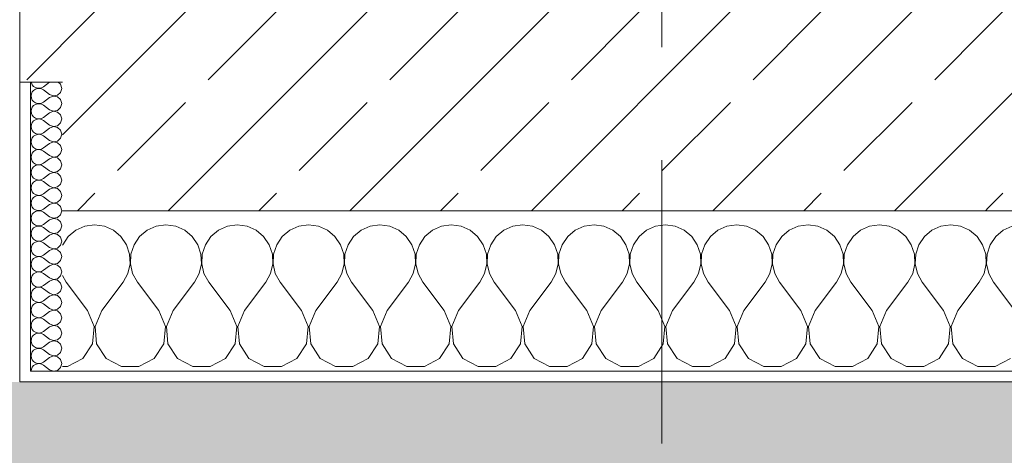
# Model space of a CAD drawing. Header units: metres. Extents: x -3.6 to 85.2, y -11 to 16.8.
# Tile 463 of 508: x 61.13 to 62.05, y -0.224 to 0.183. Entities that reach past the tile are written whole.
import ezdxf

# ---------------------------------------------------------------- set-up
doc = ezdxf.new("R2010")
doc.units = ezdxf.units.M
doc.header["$MEASUREMENT"] = 0
doc.linetypes.add('Strichlinie doppelt', pattern=[0.546806, 0.264583, -0.105833, 0.070556, -0.105833])
for name, color, linetype in [('302 - Elemente.Schraffur', 7, 'Continuous'), ('451 - Universal.Achsen Raster', 7, 'Continuous'), ('604 - Struktur.Wand Aussen', 7, 'Continuous')]:
    doc.layers.add(name, color=color, linetype=linetype)
pattern_1 = [(45, (0, 0), (-0.08485281, 0.08485281), []), (45, (-0.04243, 0.04243), (-0.08485281, 0.08485281), [0.09, -0.03])]
pattern_2 = [(0, (0, 0), (0, 0.08660254), [0, -0.05]), (0, (0.025, 0.0433), (0, 0.08660254), [0, -0.05])]

# ---------------------------------------------------------------- blocks, each defined once
blk = doc.blocks.new('*X162')
at = {"layer": '604 - Struktur.Wand Aussen', "color": 7, "linetype": 'Continuous', "lineweight": 5}
for p, q in [((61.2, -0.00833), (61.19089, -0.0096)), ((61.20911, -0.0096), (61.2, -0.00833)), ((61.26667, -0.00833), (61.25756, -0.0096)), ((61.27578, -0.0096), (61.26667, -0.00833)), ((61.33333, -0.00833), (61.32422, -0.0096)), ((61.34244, -0.0096), (61.33333, -0.00833)), ((61.4, -0.00833), (61.39089, -0.0096)), ((61.40911, -0.0096), (61.4, -0.00833)), ((61.46667, -0.00833), (61.45756, -0.0096)), ((61.47578, -0.0096), (61.46667, -0.00833)), ((61.53333, -0.00833), (61.52422, -0.0096)), ((61.54244, -0.0096), (61.53333, -0.00833)), ((61.6, -0.00833), (61.59089, -0.0096)), ((61.60911, -0.0096), (61.6, -0.00833)), ((61.66667, -0.00833), (61.65756, -0.0096)), ((61.67578, -0.0096), (61.66667, -0.00833)), ((61.73333, -0.00833), (61.72422, -0.0096)), ((61.74244, -0.0096), (61.73333, -0.00833)), ((61.8, -0.00833), (61.79089, -0.0096)), ((61.80911, -0.0096), (61.8, -0.00833)), ((61.86667, -0.00833), (61.85756, -0.0096)), ((61.87578, -0.0096), (61.86667, -0.00833)), ((61.93333, -0.00833), (61.92422, -0.0096)), ((61.94244, -0.0096), (61.93333, -0.00833)), ((62, -0.00833), (61.99089, -0.0096)), ((62.00911, -0.0096), (62, -0.00833)), ((61.18248, -0.01331), (61.17539, -0.01918)), ((61.19089, -0.0096), (61.18248, -0.01331)), ((61.21752, -0.01331), (61.20911, -0.0096)), ((61.22461, -0.01918), (61.21752, -0.01331)), ((61.24914, -0.01331), (61.24206, -0.01918)), ((61.25756, -0.0096), (61.24914, -0.01331)), ((61.28419, -0.01331), (61.27578, -0.0096)), ((61.29127, -0.01918), (61.28419, -0.01331)), ((61.31581, -0.01331), (61.30873, -0.01918)), ((61.32422, -0.0096), (61.31581, -0.01331)), ((61.35086, -0.01331), (61.34244, -0.0096)), ((61.35794, -0.01918), (61.35086, -0.01331)), ((61.38248, -0.01331), (61.37539, -0.01918)), ((61.39089, -0.0096), (61.38248, -0.01331)), ((61.41752, -0.01331), (61.40911, -0.0096)), ((61.42461, -0.01918), (61.41752, -0.01331)), ((61.44914, -0.01331), (61.44206, -0.01918)), ((61.45756, -0.0096), (61.44914, -0.01331)), ((61.48419, -0.01331), (61.47578, -0.0096)), ((61.49127, -0.01918), (61.48419, -0.01331)), ((61.51581, -0.01331), (61.50873, -0.01918)), ((61.52422, -0.0096), (61.51581, -0.01331)), ((61.55086, -0.01331), (61.54244, -0.0096)), ((61.55794, -0.01918), (61.55086, -0.01331)), ((61.58248, -0.01331), (61.57539, -0.01918)), ((61.59089, -0.0096), (61.58248, -0.01331)), ((61.61752, -0.01331), (61.60911, -0.0096)), ((61.62461, -0.01918), (61.61752, -0.01331)), ((61.64914, -0.01331), (61.64206, -0.01918)), ((61.65756, -0.0096), (61.64914, -0.01331)), ((61.68419, -0.01331), (61.67578, -0.0096)), ((61.69127, -0.01918), (61.68419, -0.01331)), ((61.71581, -0.01331), (61.70873, -0.01918)), ((61.72422, -0.0096), (61.71581, -0.01331)), ((61.75086, -0.01331), (61.74244, -0.0096)), ((61.75794, -0.01918), (61.75086, -0.01331)), ((61.78248, -0.01331), (61.77539, -0.01918)), ((61.79089, -0.0096), (61.78248, -0.01331)), ((61.81752, -0.01331), (61.80911, -0.0096)), ((61.82461, -0.01918), (61.81752, -0.01331)), ((61.84914, -0.01331), (61.84206, -0.01918)), ((61.85756, -0.0096), (61.84914, -0.01331)), ((61.88419, -0.01331), (61.87578, -0.0096)), ((61.89127, -0.01918), (61.88419, -0.01331)), ((61.91581, -0.01331), (61.90873, -0.01918)), ((61.92422, -0.0096), (61.91581, -0.01331)), ((61.95086, -0.01331), (61.94244, -0.0096)), ((61.95794, -0.01918), (61.95086, -0.01331)), ((61.98248, -0.01331), (61.97539, -0.01918)), ((61.99089, -0.0096), (61.98248, -0.01331)), ((62.01752, -0.01331), (62.00911, -0.0096)), ((62.02461, -0.01918), (62.01752, -0.01331)), ((62.04914, -0.01331), (62.04206, -0.01918)), ((62.05756, -0.0096), (62.04914, -0.01331)), ((61.17019, -0.02676), (61.17, -0.02731)), ((61.17539, -0.01918), (61.17019, -0.02676)), ((61.22981, -0.02676), (61.22461, -0.01918)), ((61.23275, -0.03547), (61.22981, -0.02676)), ((61.23685, -0.02676), (61.23391, -0.03547)), ((61.24206, -0.01918), (61.23685, -0.02676)), ((61.29648, -0.02676), (61.29127, -0.01918)), ((61.29942, -0.03547), (61.29648, -0.02676)), ((61.30352, -0.02676), (61.30058, -0.03547)), ((61.30873, -0.01918), (61.30352, -0.02676)), ((61.36315, -0.02676), (61.35794, -0.01918)), ((61.36609, -0.03547), (61.36315, -0.02676)), ((61.37019, -0.02676), (61.36725, -0.03547)), ((61.37539, -0.01918), (61.37019, -0.02676)), ((61.42981, -0.02676), (61.42461, -0.01918)), ((61.43275, -0.03547), (61.42981, -0.02676)), ((61.43685, -0.02676), (61.43391, -0.03547)), ((61.44206, -0.01918), (61.43685, -0.02676)), ((61.49648, -0.02676), (61.49127, -0.01918)), ((61.49942, -0.03547), (61.49648, -0.02676)), ((61.50352, -0.02676), (61.50058, -0.03547)), ((61.50873, -0.01918), (61.50352, -0.02676)), ((61.56315, -0.02676), (61.55794, -0.01918)), ((61.56609, -0.03547), (61.56315, -0.02676)), ((61.57019, -0.02676), (61.56725, -0.03547)), ((61.57539, -0.01918), (61.57019, -0.02676)), ((61.62981, -0.02676), (61.62461, -0.01918)), ((61.63275, -0.03547), (61.62981, -0.02676)), ((61.63685, -0.02676), (61.63391, -0.03547)), ((61.64206, -0.01918), (61.63685, -0.02676)), ((61.69648, -0.02676), (61.69127, -0.01918)), ((61.69942, -0.03547), (61.69648, -0.02676)), ((61.70352, -0.02676), (61.70058, -0.03547)), ((61.70873, -0.01918), (61.70352, -0.02676)), ((61.76315, -0.02676), (61.75794, -0.01918)), ((61.76609, -0.03547), (61.76315, -0.02676)), ((61.77019, -0.02676), (61.76725, -0.03547)), ((61.77539, -0.01918), (61.77019, -0.02676)), ((61.82981, -0.02676), (61.82461, -0.01918)), ((61.83275, -0.03547), (61.82981, -0.02676)), ((61.83685, -0.02676), (61.83391, -0.03547)), ((61.84206, -0.01918), (61.83685, -0.02676)), ((61.89648, -0.02676), (61.89127, -0.01918)), ((61.89942, -0.03547), (61.89648, -0.02676)), ((61.90352, -0.02676), (61.90058, -0.03547)), ((61.90873, -0.01918), (61.90352, -0.02676)), ((61.96315, -0.02676), (61.95794, -0.01918)), ((61.96609, -0.03547), (61.96315, -0.02676)), ((61.97019, -0.02676), (61.96725, -0.03547)), ((61.97539, -0.01918), (61.97019, -0.02676)), ((62.02981, -0.02676), (62.02461, -0.01918)), ((62.03275, -0.03547), (62.02981, -0.02676)), ((62.03685, -0.02676), (62.03391, -0.03547)), ((62.04206, -0.01918), (62.03685, -0.02676)), ((61.2332, -0.04466), (61.23275, -0.03547)), ((61.23391, -0.03547), (61.23347, -0.04466)), ((61.29987, -0.04466), (61.29942, -0.03547)), ((61.30058, -0.03547), (61.30013, -0.04466)), ((61.36653, -0.04466), (61.36609, -0.03547)), ((61.36725, -0.03547), (61.3668, -0.04466)), ((61.4332, -0.04466), (61.43275, -0.03547)), ((61.43391, -0.03547), (61.43347, -0.04466)), ((61.49987, -0.04466), (61.49942, -0.03547)), ((61.50058, -0.03547), (61.50013, -0.04466)), ((61.56653, -0.04466), (61.56609, -0.03547)), ((61.56725, -0.03547), (61.5668, -0.04466)), ((61.6332, -0.04466), (61.63275, -0.03547)), ((61.63391, -0.03547), (61.63347, -0.04466)), ((61.69987, -0.04466), (61.69942, -0.03547)), ((61.70058, -0.03547), (61.70013, -0.04466)), ((61.76653, -0.04466), (61.76609, -0.03547)), ((61.76725, -0.03547), (61.7668, -0.04466)), ((61.8332, -0.04466), (61.83275, -0.03547)), ((61.83391, -0.03547), (61.83347, -0.04466)), ((61.89987, -0.04466), (61.89942, -0.03547)), ((61.90058, -0.03547), (61.90013, -0.04466)), ((61.96653, -0.04466), (61.96609, -0.03547)), ((61.96725, -0.03547), (61.9668, -0.04466)), ((62.0332, -0.04466), (62.03275, -0.03547)), ((62.03391, -0.03547), (62.03347, -0.04466)), ((61.23112, -0.05362), (61.2332, -0.04466)), ((61.23347, -0.04466), (61.23555, -0.05362)), ((61.29778, -0.05362), (61.29987, -0.04466)), ((61.30013, -0.04466), (61.30222, -0.05362)), ((61.36445, -0.05362), (61.36653, -0.04466)), ((61.3668, -0.04466), (61.36888, -0.05362)), ((61.43112, -0.05362), (61.4332, -0.04466)), ((61.43347, -0.04466), (61.43555, -0.05362)), ((61.49778, -0.05362), (61.49987, -0.04466)), ((61.50013, -0.04466), (61.50222, -0.05362)), ((61.56445, -0.05362), (61.56653, -0.04466)), ((61.5668, -0.04466), (61.56888, -0.05362)), ((61.63112, -0.05362), (61.6332, -0.04466)), ((61.63347, -0.04466), (61.63555, -0.05362)), ((61.69778, -0.05362), (61.69987, -0.04466)), ((61.70013, -0.04466), (61.70222, -0.05362)), ((61.76445, -0.05362), (61.76653, -0.04466)), ((61.7668, -0.04466), (61.76888, -0.05362)), ((61.83112, -0.05362), (61.8332, -0.04466)), ((61.83347, -0.04466), (61.83555, -0.05362)), ((61.89778, -0.05362), (61.89987, -0.04466)), ((61.90013, -0.04466), (61.90222, -0.05362)), ((61.96445, -0.05362), (61.96653, -0.04466)), ((61.9668, -0.04466), (61.96888, -0.05362)), ((62.03112, -0.05362), (62.0332, -0.04466)), ((62.03347, -0.04466), (62.03555, -0.05362)), ((61.22667, -0.06167), (61.23112, -0.05362)), ((61.23555, -0.05362), (61.24, -0.06167)), ((61.29333, -0.06167), (61.29778, -0.05362)), ((61.30222, -0.05362), (61.30667, -0.06167)), ((61.36, -0.06167), (61.36445, -0.05362)), ((61.36888, -0.05362), (61.37333, -0.06167)), ((61.42667, -0.06167), (61.43112, -0.05362)), ((61.43555, -0.05362), (61.44, -0.06167)), ((61.49333, -0.06167), (61.49778, -0.05362)), ((61.50222, -0.05362), (61.50667, -0.06167)), ((61.56, -0.06167), (61.56445, -0.05362)), ((61.56888, -0.05362), (61.57333, -0.06167)), ((61.62667, -0.06167), (61.63112, -0.05362)), ((61.63555, -0.05362), (61.64, -0.06167)), ((61.69333, -0.06167), (61.69778, -0.05362)), ((61.70222, -0.05362), (61.70667, -0.06167)), ((61.76, -0.06167), (61.76445, -0.05362)), ((61.76888, -0.05362), (61.77333, -0.06167)), ((61.82667, -0.06167), (61.83112, -0.05362)), ((61.83555, -0.05362), (61.84, -0.06167)), ((61.89333, -0.06167), (61.89778, -0.05362)), ((61.90222, -0.05362), (61.90667, -0.06167)), ((61.96, -0.06167), (61.96445, -0.05362)), ((61.96888, -0.05362), (61.97333, -0.06167)), ((62.02667, -0.06167), (62.03112, -0.05362)), ((62.03555, -0.05362), (62.04, -0.06167)), ((61.17, -0.05564), (61.17333, -0.06167)), ((61.19333, -0.08833), (61.17333, -0.06167)), ((61.20667, -0.08833), (61.22667, -0.06167)), ((61.26, -0.08833), (61.24, -0.06167)), ((61.27333, -0.08833), (61.29333, -0.06167)), ((61.32667, -0.08833), (61.30667, -0.06167)), ((61.34, -0.08833), (61.36, -0.06167)), ((61.39333, -0.08833), (61.37333, -0.06167)), ((61.40667, -0.08833), (61.42667, -0.06167)), ((61.46, -0.08833), (61.44, -0.06167)), ((61.47333, -0.08833), (61.49333, -0.06167)), ((61.52667, -0.08833), (61.50667, -0.06167)), ((61.54, -0.08833), (61.56, -0.06167)), ((61.59333, -0.08833), (61.57333, -0.06167)), ((61.60667, -0.08833), (61.62667, -0.06167)), ((61.66, -0.08833), (61.64, -0.06167)), ((61.67333, -0.08833), (61.69333, -0.06167)), ((61.72667, -0.08833), (61.70667, -0.06167)), ((61.74, -0.08833), (61.76, -0.06167)), ((61.79333, -0.08833), (61.77333, -0.06167)), ((61.80667, -0.08833), (61.82667, -0.06167)), ((61.86, -0.08833), (61.84, -0.06167)), ((61.87333, -0.08833), (61.89333, -0.06167)), ((61.92667, -0.08833), (61.90667, -0.06167)), ((61.94, -0.08833), (61.96, -0.06167)), ((61.99333, -0.08833), (61.97333, -0.06167)), ((62.00667, -0.08833), (62.02667, -0.06167)), ((62.06, -0.08833), (62.04, -0.06167)), ((61.19962, -0.1033), (61.19333, -0.08833)), ((61.20667, -0.08833), (61.20038, -0.1033)), ((61.26629, -0.1033), (61.26, -0.08833)), ((61.27333, -0.08833), (61.26705, -0.1033)), ((61.33295, -0.1033), (61.32667, -0.08833)), ((61.34, -0.08833), (61.33371, -0.1033)), ((61.39962, -0.1033), (61.39333, -0.08833)), ((61.40667, -0.08833), (61.40038, -0.1033)), ((61.46629, -0.1033), (61.46, -0.08833)), ((61.47333, -0.08833), (61.46705, -0.1033)), ((61.53295, -0.1033), (61.52667, -0.08833)), ((61.54, -0.08833), (61.53371, -0.1033)), ((61.59962, -0.1033), (61.59333, -0.08833)), ((61.60667, -0.08833), (61.60038, -0.1033)), ((61.66629, -0.1033), (61.66, -0.08833)), ((61.67333, -0.08833), (61.66705, -0.1033)), ((61.73295, -0.1033), (61.72667, -0.08833)), ((61.74, -0.08833), (61.73371, -0.1033)), ((61.79962, -0.1033), (61.79333, -0.08833)), ((61.80667, -0.08833), (61.80038, -0.1033)), ((61.86629, -0.1033), (61.86, -0.08833)), ((61.87333, -0.08833), (61.86705, -0.1033)), ((61.93295, -0.1033), (61.92667, -0.08833)), ((61.94, -0.08833), (61.93371, -0.1033)), ((61.99962, -0.1033), (61.99333, -0.08833)), ((62.00667, -0.08833), (62.00038, -0.1033)), ((61.19808, -0.11947), (61.19962, -0.1033)), ((61.20038, -0.1033), (61.20192, -0.11947)), ((61.26475, -0.11947), (61.26629, -0.1033)), ((61.26705, -0.1033), (61.26858, -0.11947)), ((61.33142, -0.11947), (61.33295, -0.1033)), ((61.33371, -0.1033), (61.33525, -0.11947)), ((61.39808, -0.11947), (61.39962, -0.1033)), ((61.40038, -0.1033), (61.40192, -0.11947)), ((61.46475, -0.11947), (61.46629, -0.1033)), ((61.46705, -0.1033), (61.46858, -0.11947)), ((61.53142, -0.11947), (61.53295, -0.1033)), ((61.53371, -0.1033), (61.53525, -0.11947)), ((61.59808, -0.11947), (61.59962, -0.1033)), ((61.60038, -0.1033), (61.60192, -0.11947)), ((61.66475, -0.11947), (61.66629, -0.1033)), ((61.66705, -0.1033), (61.66858, -0.11947)), ((61.73142, -0.11947), (61.73295, -0.1033)), ((61.73371, -0.1033), (61.73525, -0.11947)), ((61.79808, -0.11947), (61.79962, -0.1033)), ((61.80038, -0.1033), (61.80192, -0.11947)), ((61.86475, -0.11947), (61.86629, -0.1033)), ((61.86705, -0.1033), (61.86858, -0.11947)), ((61.93142, -0.11947), (61.93295, -0.1033)), ((61.93371, -0.1033), (61.93525, -0.11947)), ((61.99808, -0.11947), (61.99962, -0.1033)), ((62.00038, -0.1033), (62.00192, -0.11947)), ((61.1891, -0.13299), (61.19808, -0.11947)), ((61.20192, -0.11947), (61.2109, -0.13299)), ((61.25576, -0.13299), (61.26475, -0.11947)), ((61.26858, -0.11947), (61.27757, -0.13299)), ((61.32243, -0.13299), (61.33142, -0.11947)), ((61.33525, -0.11947), (61.34424, -0.13299)), ((61.3891, -0.13299), (61.39808, -0.11947)), ((61.40192, -0.11947), (61.4109, -0.13299)), ((61.45576, -0.13299), (61.46475, -0.11947)), ((61.46858, -0.11947), (61.47757, -0.13299)), ((61.52243, -0.13299), (61.53142, -0.11947)), ((61.53525, -0.11947), (61.54424, -0.13299)), ((61.5891, -0.13299), (61.59808, -0.11947)), ((61.60192, -0.11947), (61.6109, -0.13299)), ((61.65576, -0.13299), (61.66475, -0.11947)), ((61.66858, -0.11947), (61.67757, -0.13299)), ((61.72243, -0.13299), (61.73142, -0.11947)), ((61.73525, -0.11947), (61.74424, -0.13299)), ((61.7891, -0.13299), (61.79808, -0.11947)), ((61.80192, -0.11947), (61.8109, -0.13299)), ((61.85576, -0.13299), (61.86475, -0.11947)), ((61.86858, -0.11947), (61.87757, -0.13299)), ((61.92243, -0.13299), (61.93142, -0.11947)), ((61.93525, -0.11947), (61.94424, -0.13299)), ((61.9891, -0.13299), (61.99808, -0.11947)), ((62.00192, -0.11947), (62.0109, -0.13299)), ((61.17479, -0.14066), (61.1891, -0.13299)), ((61.2109, -0.13299), (61.22521, -0.14066)), ((61.24145, -0.14066), (61.25576, -0.13299)), ((61.27757, -0.13299), (61.29188, -0.14066)), ((61.30812, -0.14066), (61.32243, -0.13299)), ((61.34424, -0.13299), (61.35855, -0.14066)), ((61.37479, -0.14066), (61.3891, -0.13299)), ((61.4109, -0.13299), (61.42521, -0.14066)), ((61.44145, -0.14066), (61.45576, -0.13299)), ((61.47757, -0.13299), (61.49188, -0.14066)), ((61.50812, -0.14066), (61.52243, -0.13299)), ((61.54424, -0.13299), (61.55855, -0.14066)), ((61.57479, -0.14066), (61.5891, -0.13299)), ((61.6109, -0.13299), (61.62521, -0.14066)), ((61.64145, -0.14066), (61.65576, -0.13299)), ((61.67757, -0.13299), (61.69188, -0.14066)), ((61.70812, -0.14066), (61.72243, -0.13299)), ((61.74424, -0.13299), (61.75855, -0.14066)), ((61.77479, -0.14066), (61.7891, -0.13299)), ((61.8109, -0.13299), (61.82521, -0.14066)), ((61.84145, -0.14066), (61.85576, -0.13299)), ((61.87757, -0.13299), (61.89188, -0.14066)), ((61.90812, -0.14066), (61.92243, -0.13299)), ((61.94424, -0.13299), (61.95855, -0.14066)), ((61.97479, -0.14066), (61.9891, -0.13299)), ((62.0109, -0.13299), (62.02521, -0.14066)), ((62.04145, -0.14066), (62.05576, -0.13299)), ((61.17, -0.14066), (61.17479, -0.14066)), ((61.22521, -0.14066), (61.24145, -0.14066)), ((61.29188, -0.14066), (61.30812, -0.14066)), ((61.35855, -0.14066), (61.37479, -0.14066)), ((61.42521, -0.14066), (61.44145, -0.14066)), ((61.49188, -0.14066), (61.50812, -0.14066)), ((61.55855, -0.14066), (61.57479, -0.14066)), ((61.62521, -0.14066), (61.64145, -0.14066)), ((61.69188, -0.14066), (61.70812, -0.14066)), ((61.75855, -0.14066), (61.77479, -0.14066)), ((61.82521, -0.14066), (61.84145, -0.14066)), ((61.89188, -0.14066), (61.90812, -0.14066)), ((61.95855, -0.14066), (61.97479, -0.14066)), ((62.02521, -0.14066), (62.04145, -0.14066))]:
    blk.add_line(p, q, dxfattribs=at)
blk = doc.blocks.new('*X164')
at = {"layer": '604 - Struktur.Wand Aussen', "color": 7, "linetype": 'Continuous', "lineweight": 5}
for p, q in [((61.14091, 0.125), (61.14099, 0.12448)), ((61.14099, 0.12448), (61.14178, 0.12267)), ((61.14178, 0.12267), (61.14304, 0.12116)), ((61.14304, 0.12116), (61.14466, 0.12004)), ((61.14466, 0.12004), (61.14653, 0.11941)), ((61.1485, 0.11931), (61.15042, 0.11976)), ((61.15042, 0.11976), (61.15214, 0.12071)), ((61.15786, 0.125), (61.15214, 0.12071)), ((61.16822, 0.12304), (61.16608, 0.125)), ((61.16929, 0.11929), (61.16822, 0.12304)), ((61.14099, 0.11409), (61.14071, 0.11214)), ((61.14071, 0.11214), (61.14099, 0.11019)), ((61.14178, 0.1159), (61.14099, 0.11409)), ((61.14304, 0.11742), (61.14178, 0.1159)), ((61.14466, 0.11853), (61.14304, 0.11742)), ((61.14653, 0.11916), (61.14466, 0.11853)), ((61.14653, 0.11941), (61.1485, 0.11931)), ((61.1485, 0.11926), (61.14653, 0.11916)), ((61.15042, 0.11881), (61.1485, 0.11926)), ((61.15214, 0.11786), (61.15042, 0.11881)), ((61.15786, 0.11357), (61.15214, 0.11786)), ((61.15786, 0.11071), (61.15214, 0.10643)), ((61.15786, 0.11357), (61.1615, 0.11217)), ((61.1615, 0.11211), (61.15786, 0.11071)), ((61.1615, 0.11217), (61.16534, 0.1129)), ((61.16534, 0.11139), (61.1615, 0.11211)), ((61.16534, 0.1129), (61.16822, 0.11553)), ((61.16822, 0.10876), (61.16534, 0.11139)), ((61.16822, 0.11553), (61.16929, 0.11929)), ((61.14099, 0.11019), (61.14178, 0.10839)), ((61.14178, 0.10161), (61.14099, 0.09981)), ((61.14178, 0.10839), (61.14304, 0.10687)), ((61.14304, 0.10313), (61.14178, 0.10161)), ((61.14304, 0.10687), (61.14466, 0.10575)), ((61.14466, 0.10425), (61.14304, 0.10313)), ((61.14466, 0.10575), (61.14653, 0.10512)), ((61.14653, 0.10488), (61.14466, 0.10425)), ((61.14653, 0.10512), (61.1485, 0.10503)), ((61.1485, 0.10497), (61.14653, 0.10488)), ((61.1485, 0.10503), (61.15042, 0.10547)), ((61.15042, 0.10453), (61.1485, 0.10497)), ((61.15042, 0.10547), (61.15214, 0.10643)), ((61.15214, 0.10357), (61.15042, 0.10453)), ((61.15786, 0.09929), (61.15214, 0.10357)), ((61.16534, 0.09861), (61.16822, 0.10124)), ((61.16929, 0.105), (61.16822, 0.10876)), ((61.16822, 0.10124), (61.16929, 0.105)), ((61.14099, 0.09981), (61.14071, 0.09786)), ((61.14071, 0.09786), (61.14099, 0.09591)), ((61.14099, 0.09591), (61.14178, 0.0941)), ((61.14178, 0.0941), (61.14304, 0.09258)), ((61.14304, 0.09258), (61.14466, 0.09147)), ((61.15042, 0.09119), (61.15214, 0.09214)), ((61.15786, 0.09643), (61.15214, 0.09214)), ((61.15786, 0.09929), (61.1615, 0.09789)), ((61.1615, 0.09783), (61.15786, 0.09643)), ((61.1615, 0.09789), (61.16534, 0.09861)), ((61.16534, 0.0971), (61.1615, 0.09783)), ((61.16822, 0.09447), (61.16534, 0.0971)), ((61.16929, 0.09071), (61.16822, 0.09447)), ((61.14099, 0.08552), (61.14071, 0.08357)), ((61.14071, 0.08357), (61.14099, 0.08162)), ((61.14178, 0.08733), (61.14099, 0.08552)), ((61.14304, 0.08884), (61.14178, 0.08733)), ((61.14466, 0.08996), (61.14304, 0.08884)), ((61.14466, 0.09147), (61.14653, 0.09084)), ((61.14653, 0.09059), (61.14466, 0.08996)), ((61.14653, 0.09084), (61.1485, 0.09074)), ((61.1485, 0.09069), (61.14653, 0.09059)), ((61.1485, 0.09074), (61.15042, 0.09119)), ((61.15042, 0.09024), (61.1485, 0.09069)), ((61.15214, 0.08929), (61.15042, 0.09024)), ((61.15786, 0.085), (61.15214, 0.08929)), ((61.15786, 0.085), (61.1615, 0.0836)), ((61.1615, 0.08354), (61.15786, 0.08214)), ((61.1615, 0.0836), (61.16534, 0.08433)), ((61.16534, 0.08282), (61.1615, 0.08354)), ((61.16534, 0.08433), (61.16822, 0.08696)), ((61.16822, 0.08018), (61.16534, 0.08282)), ((61.16822, 0.08696), (61.16929, 0.09071)), ((61.14099, 0.08162), (61.14178, 0.07982)), ((61.14178, 0.07982), (61.14304, 0.0783)), ((61.14304, 0.07456), (61.14178, 0.07304)), ((61.14304, 0.0783), (61.14466, 0.07718)), ((61.14466, 0.07567), (61.14304, 0.07456)), ((61.14466, 0.07718), (61.14653, 0.07655)), ((61.14653, 0.0763), (61.14466, 0.07567)), ((61.14653, 0.07655), (61.1485, 0.07646)), ((61.1485, 0.0764), (61.14653, 0.0763)), ((61.1485, 0.07646), (61.15042, 0.0769)), ((61.15042, 0.07595), (61.1485, 0.0764)), ((61.15042, 0.0769), (61.15214, 0.07786)), ((61.15214, 0.075), (61.15042, 0.07595)), ((61.15786, 0.08214), (61.15214, 0.07786)), ((61.15786, 0.07071), (61.15214, 0.075)), ((61.16929, 0.07643), (61.16822, 0.08018)), ((61.16822, 0.07267), (61.16929, 0.07643)), ((61.14099, 0.07124), (61.14071, 0.06929)), ((61.14071, 0.06929), (61.14099, 0.06733)), ((61.14178, 0.07304), (61.14099, 0.07124)), ((61.14099, 0.06733), (61.14178, 0.06553)), ((61.14178, 0.06553), (61.14304, 0.06401)), ((61.15786, 0.06786), (61.15214, 0.06357)), ((61.15786, 0.07071), (61.1615, 0.06931)), ((61.1615, 0.06926), (61.15786, 0.06786)), ((61.1615, 0.06931), (61.16534, 0.07004)), ((61.16534, 0.06853), (61.1615, 0.06926)), ((61.16534, 0.07004), (61.16822, 0.07267)), ((61.16822, 0.0659), (61.16534, 0.06853)), ((61.16929, 0.06214), (61.16822, 0.0659)), ((61.14099, 0.05695), (61.14071, 0.055)), ((61.14178, 0.05876), (61.14099, 0.05695)), ((61.14304, 0.06027), (61.14178, 0.05876)), ((61.14304, 0.06401), (61.14466, 0.0629)), ((61.14466, 0.06139), (61.14304, 0.06027)), ((61.14466, 0.0629), (61.14653, 0.06227)), ((61.14653, 0.06202), (61.14466, 0.06139)), ((61.14653, 0.06227), (61.1485, 0.06217)), ((61.1485, 0.06211), (61.14653, 0.06202)), ((61.1485, 0.06217), (61.15042, 0.06262)), ((61.15042, 0.06167), (61.1485, 0.06211)), ((61.15042, 0.06262), (61.15214, 0.06357)), ((61.15214, 0.06071), (61.15042, 0.06167)), ((61.15786, 0.05643), (61.15214, 0.06071)), ((61.15786, 0.05643), (61.1615, 0.05503)), ((61.1615, 0.05503), (61.16534, 0.05575)), ((61.16534, 0.05575), (61.16822, 0.05839)), ((61.16822, 0.05839), (61.16929, 0.06214)), ((61.14071, 0.055), (61.14099, 0.05305)), ((61.14099, 0.05305), (61.14178, 0.05124)), ((61.14178, 0.05124), (61.14304, 0.04973)), ((61.14304, 0.04973), (61.14466, 0.04861)), ((61.14466, 0.0471), (61.14304, 0.04599)), ((61.14466, 0.04861), (61.14653, 0.04798)), ((61.14653, 0.04773), (61.14466, 0.0471)), ((61.14653, 0.04798), (61.1485, 0.04789)), ((61.1485, 0.04783), (61.14653, 0.04773)), ((61.1485, 0.04789), (61.15042, 0.04833)), ((61.15042, 0.04738), (61.1485, 0.04783)), ((61.15042, 0.04833), (61.15214, 0.04929)), ((61.15214, 0.04643), (61.15042, 0.04738)), ((61.15786, 0.05357), (61.15214, 0.04929)), ((61.15786, 0.04214), (61.15214, 0.04643)), ((61.1615, 0.05497), (61.15786, 0.05357)), ((61.16534, 0.05425), (61.1615, 0.05497)), ((61.16822, 0.05161), (61.16534, 0.05425)), ((61.16929, 0.04786), (61.16822, 0.05161)), ((61.16822, 0.0441), (61.16929, 0.04786)), ((61.14099, 0.04267), (61.14071, 0.04071)), ((61.14071, 0.04071), (61.14099, 0.03876)), ((61.14178, 0.04447), (61.14099, 0.04267)), ((61.14099, 0.03876), (61.14178, 0.03696)), ((61.14304, 0.04599), (61.14178, 0.04447)), ((61.14178, 0.03696), (61.14304, 0.03544)), ((61.15786, 0.03929), (61.15214, 0.035)), ((61.15786, 0.04214), (61.1615, 0.04074)), ((61.1615, 0.04069), (61.15786, 0.03929)), ((61.1615, 0.04074), (61.16534, 0.04147)), ((61.16534, 0.03996), (61.1615, 0.04069)), ((61.16534, 0.04147), (61.16822, 0.0441)), ((61.16822, 0.03733), (61.16534, 0.03996)), ((61.16929, 0.03357), (61.16822, 0.03733)), ((61.14099, 0.02838), (61.14071, 0.02643)), ((61.14178, 0.03018), (61.14099, 0.02838)), ((61.14304, 0.0317), (61.14178, 0.03018)), ((61.14304, 0.03544), (61.14466, 0.03433)), ((61.14466, 0.03282), (61.14304, 0.0317)), ((61.14466, 0.03433), (61.14653, 0.0337)), ((61.14653, 0.03345), (61.14466, 0.03282)), ((61.14653, 0.0337), (61.1485, 0.0336)), ((61.1485, 0.03354), (61.14653, 0.03345)), ((61.1485, 0.0336), (61.15042, 0.03405)), ((61.15042, 0.0331), (61.1485, 0.03354)), ((61.15042, 0.03405), (61.15214, 0.035)), ((61.15214, 0.03214), (61.15042, 0.0331)), ((61.15786, 0.02786), (61.15214, 0.03214)), ((61.15786, 0.02786), (61.1615, 0.02646)), ((61.16534, 0.02718), (61.16822, 0.02982)), ((61.16822, 0.02982), (61.16929, 0.03357)), ((61.14071, 0.02643), (61.14099, 0.02448)), ((61.14099, 0.02448), (61.14178, 0.02267)), ((61.14178, 0.02267), (61.14304, 0.02116)), ((61.14304, 0.02116), (61.14466, 0.02004)), ((61.14466, 0.01853), (61.14304, 0.01742)), ((61.14466, 0.02004), (61.14653, 0.01941)), ((61.14653, 0.01916), (61.14466, 0.01853)), ((61.14653, 0.01941), (61.1485, 0.01931)), ((61.1485, 0.01926), (61.14653, 0.01916)), ((61.1485, 0.01931), (61.15042, 0.01976)), ((61.15042, 0.01881), (61.1485, 0.01926)), ((61.15042, 0.01976), (61.15214, 0.02071)), ((61.15214, 0.01786), (61.15042, 0.01881)), ((61.15786, 0.025), (61.15214, 0.02071)), ((61.1615, 0.0264), (61.15786, 0.025)), ((61.1615, 0.02646), (61.16534, 0.02718)), ((61.16534, 0.02567), (61.1615, 0.0264)), ((61.16822, 0.02304), (61.16534, 0.02567)), ((61.16929, 0.01929), (61.16822, 0.02304)), ((61.16822, 0.01553), (61.16929, 0.01929)), ((61.14099, 0.01409), (61.14071, 0.01214)), ((61.14071, 0.01214), (61.14099, 0.01019)), ((61.14178, 0.0159), (61.14099, 0.01409)), ((61.14099, 0.01019), (61.14178, 0.00839)), ((61.14304, 0.01742), (61.14178, 0.0159)), ((61.15786, 0.01357), (61.15214, 0.01786)), ((61.15786, 0.01071), (61.15214, 0.00643)), ((61.15786, 0.01357), (61.1615, 0.01217)), ((61.1615, 0.01211), (61.15786, 0.01071)), ((61.1615, 0.01217), (61.16534, 0.0129)), ((61.16534, 0.01139), (61.1615, 0.01211)), ((61.16534, 0.0129), (61.16822, 0.01553)), ((61.16822, 0.00876), (61.16534, 0.01139)), ((61.14178, 0.00161), (61.14099, -0.00019)), ((61.14178, 0.00839), (61.14304, 0.00687)), ((61.14304, 0.00313), (61.14178, 0.00161)), ((61.14304, 0.00687), (61.14466, 0.00575)), ((61.14466, 0.00425), (61.14304, 0.00313)), ((61.14466, 0.00575), (61.14653, 0.00512)), ((61.14653, 0.00488), (61.14466, 0.00425)), ((61.14653, 0.00512), (61.1485, 0.00503)), ((61.1485, 0.00497), (61.14653, 0.00488)), ((61.1485, 0.00503), (61.15042, 0.00547)), ((61.15042, 0.00453), (61.1485, 0.00497)), ((61.15042, 0.00547), (61.15214, 0.00643)), ((61.15214, 0.00357), (61.15042, 0.00453)), ((61.15786, -0.00071), (61.15214, 0.00357)), ((61.16534, -0.00139), (61.16822, 0.00124)), ((61.16929, 0.005), (61.16822, 0.00876)), ((61.16822, 0.00124), (61.16929, 0.005)), ((61.14099, -0.00019), (61.14071, -0.00214)), ((61.14071, -0.00214), (61.14099, -0.00409)), ((61.14099, -0.00409), (61.14178, -0.0059)), ((61.14178, -0.0059), (61.14304, -0.00742)), ((61.14304, -0.00742), (61.14466, -0.00853)), ((61.14466, -0.00853), (61.14653, -0.00916)), ((61.14653, -0.00916), (61.1485, -0.00926)), ((61.1485, -0.00926), (61.15042, -0.00881)), ((61.15042, -0.00881), (61.15214, -0.00786)), ((61.15786, -0.00357), (61.15214, -0.00786)), ((61.15786, -0.00071), (61.1615, -0.00211)), ((61.1615, -0.00217), (61.15786, -0.00357)), ((61.1615, -0.00211), (61.16534, -0.00139)), ((61.16534, -0.0029), (61.1615, -0.00217)), ((61.16822, -0.00553), (61.16534, -0.0029)), ((61.16929, -0.00929), (61.16822, -0.00553)), ((61.14099, -0.01448), (61.14071, -0.01643)), ((61.14071, -0.01643), (61.14099, -0.01838)), ((61.14178, -0.01267), (61.14099, -0.01448)), ((61.14099, -0.01838), (61.14178, -0.02018)), ((61.14304, -0.01116), (61.14178, -0.01267)), ((61.14466, -0.01004), (61.14304, -0.01116)), ((61.14653, -0.00941), (61.14466, -0.01004)), ((61.1485, -0.00931), (61.14653, -0.00941)), ((61.15042, -0.00976), (61.1485, -0.00931)), ((61.15214, -0.01071), (61.15042, -0.00976)), ((61.15786, -0.015), (61.15214, -0.01071)), ((61.15786, -0.01786), (61.15214, -0.02214)), ((61.15786, -0.015), (61.1615, -0.0164)), ((61.1615, -0.01646), (61.15786, -0.01786)), ((61.1615, -0.0164), (61.16534, -0.01567)), ((61.16534, -0.01718), (61.1615, -0.01646)), ((61.16534, -0.01567), (61.16822, -0.01304)), ((61.16822, -0.01982), (61.16534, -0.01718)), ((61.16822, -0.01304), (61.16929, -0.00929)), ((61.14178, -0.02696), (61.14099, -0.02876)), ((61.14178, -0.02018), (61.14304, -0.0217)), ((61.14304, -0.02544), (61.14178, -0.02696)), ((61.14304, -0.0217), (61.14466, -0.02282)), ((61.14466, -0.02433), (61.14304, -0.02544)), ((61.14466, -0.02282), (61.14653, -0.02345)), ((61.14653, -0.0237), (61.14466, -0.02433)), ((61.14653, -0.02345), (61.1485, -0.02354)), ((61.1485, -0.0236), (61.14653, -0.0237)), ((61.1485, -0.02354), (61.15042, -0.0231)), ((61.15042, -0.02405), (61.1485, -0.0236)), ((61.15042, -0.0231), (61.15214, -0.02214)), ((61.15214, -0.025), (61.15042, -0.02405)), ((61.15786, -0.02929), (61.15214, -0.025)), ((61.16534, -0.02996), (61.16822, -0.02733)), ((61.16929, -0.02357), (61.16822, -0.01982)), ((61.16822, -0.02733), (61.16929, -0.02357)), ((61.14099, -0.02876), (61.14071, -0.03071)), ((61.14071, -0.03071), (61.14099, -0.03267)), ((61.14099, -0.03267), (61.14178, -0.03447)), ((61.14178, -0.03447), (61.14304, -0.03599)), ((61.14304, -0.03599), (61.14466, -0.0371)), ((61.15042, -0.03738), (61.15214, -0.03643)), ((61.15786, -0.03214), (61.15214, -0.03643)), ((61.15786, -0.02929), (61.1615, -0.03069)), ((61.1615, -0.03074), (61.15786, -0.03214)), ((61.1615, -0.03069), (61.16534, -0.02996)), ((61.16534, -0.03147), (61.1615, -0.03074)), ((61.16822, -0.0341), (61.16534, -0.03147)), ((61.16929, -0.03786), (61.16822, -0.0341)), ((61.14099, -0.04305), (61.14071, -0.045)), ((61.14071, -0.045), (61.14099, -0.04695)), ((61.14178, -0.04124), (61.14099, -0.04305)), ((61.14304, -0.03973), (61.14178, -0.04124)), ((61.14466, -0.03861), (61.14304, -0.03973)), ((61.14466, -0.0371), (61.14653, -0.03773)), ((61.14653, -0.03798), (61.14466, -0.03861)), ((61.14653, -0.03773), (61.1485, -0.03783)), ((61.1485, -0.03789), (61.14653, -0.03798)), ((61.1485, -0.03783), (61.15042, -0.03738)), ((61.15042, -0.03833), (61.1485, -0.03789)), ((61.15214, -0.03929), (61.15042, -0.03833)), ((61.15786, -0.04357), (61.15214, -0.03929)), ((61.15786, -0.04357), (61.1615, -0.04497)), ((61.1615, -0.04503), (61.15786, -0.04643)), ((61.1615, -0.04497), (61.16534, -0.04425)), ((61.16534, -0.04575), (61.1615, -0.04503)), ((61.16534, -0.04425), (61.16822, -0.04161)), ((61.16822, -0.04839), (61.16534, -0.04575)), ((61.16822, -0.04161), (61.16929, -0.03786)), ((61.14099, -0.04695), (61.14178, -0.04876)), ((61.14178, -0.04876), (61.14304, -0.05027)), ((61.14304, -0.05401), (61.14178, -0.05553)), ((61.14304, -0.05027), (61.14466, -0.05139)), ((61.14466, -0.0529), (61.14304, -0.05401)), ((61.14466, -0.05139), (61.14653, -0.05202)), ((61.14653, -0.05227), (61.14466, -0.0529)), ((61.14653, -0.05202), (61.1485, -0.05211)), ((61.1485, -0.05217), (61.14653, -0.05227)), ((61.1485, -0.05211), (61.15042, -0.05167)), ((61.15042, -0.05262), (61.1485, -0.05217)), ((61.15042, -0.05167), (61.15214, -0.05071)), ((61.15214, -0.05357), (61.15042, -0.05262)), ((61.15786, -0.04643), (61.15214, -0.05071)), ((61.15786, -0.05786), (61.15214, -0.05357)), ((61.16929, -0.05214), (61.16822, -0.04839)), ((61.16822, -0.0559), (61.16929, -0.05214)), ((61.14099, -0.05733), (61.14071, -0.05929)), ((61.14071, -0.05929), (61.14099, -0.06124)), ((61.14178, -0.05553), (61.14099, -0.05733)), ((61.14099, -0.06124), (61.14178, -0.06304)), ((61.14178, -0.06304), (61.14304, -0.06456)), ((61.15786, -0.06071), (61.15214, -0.065)), ((61.15786, -0.05786), (61.1615, -0.05926)), ((61.1615, -0.05931), (61.15786, -0.06071)), ((61.1615, -0.05926), (61.16534, -0.05853)), ((61.16534, -0.06004), (61.1615, -0.05931)), ((61.16534, -0.05853), (61.16822, -0.0559)), ((61.16822, -0.06267), (61.16534, -0.06004)), ((61.16929, -0.06643), (61.16822, -0.06267)), ((61.14099, -0.07162), (61.14071, -0.07357)), ((61.14071, -0.07357), (61.14099, -0.07552)), ((61.14178, -0.06982), (61.14099, -0.07162)), ((61.14304, -0.0683), (61.14178, -0.06982)), ((61.14304, -0.06456), (61.14466, -0.06567)), ((61.14466, -0.06718), (61.14304, -0.0683)), ((61.14466, -0.06567), (61.14653, -0.0663)), ((61.14653, -0.06655), (61.14466, -0.06718)), ((61.14653, -0.0663), (61.1485, -0.0664)), ((61.1485, -0.06646), (61.14653, -0.06655)), ((61.1485, -0.0664), (61.15042, -0.06595)), ((61.15042, -0.0669), (61.1485, -0.06646)), ((61.15042, -0.06595), (61.15214, -0.065)), ((61.15214, -0.06786), (61.15042, -0.0669)), ((61.15786, -0.07214), (61.15214, -0.06786)), ((61.15786, -0.07214), (61.1615, -0.07354)), ((61.1615, -0.0736), (61.15786, -0.075)), ((61.1615, -0.07354), (61.16534, -0.07282)), ((61.16534, -0.07433), (61.1615, -0.0736)), ((61.16534, -0.07282), (61.16822, -0.07018)), ((61.16822, -0.07018), (61.16929, -0.06643)), ((61.14099, -0.07552), (61.14178, -0.07733)), ((61.14178, -0.07733), (61.14304, -0.07884)), ((61.14304, -0.08258), (61.14178, -0.0841)), ((61.14304, -0.07884), (61.14466, -0.07996)), ((61.14466, -0.08147), (61.14304, -0.08258)), ((61.14466, -0.07996), (61.14653, -0.08059)), ((61.14653, -0.08084), (61.14466, -0.08147)), ((61.14653, -0.08059), (61.1485, -0.08069)), ((61.1485, -0.08074), (61.14653, -0.08084)), ((61.1485, -0.08069), (61.15042, -0.08024)), ((61.15042, -0.08119), (61.1485, -0.08074)), ((61.15042, -0.08024), (61.15214, -0.07929)), ((61.15214, -0.08214), (61.15042, -0.08119)), ((61.15786, -0.075), (61.15214, -0.07929)), ((61.15786, -0.08643), (61.15214, -0.08214)), ((61.16822, -0.07696), (61.16534, -0.07433)), ((61.16929, -0.08071), (61.16822, -0.07696)), ((61.16822, -0.08447), (61.16929, -0.08071)), ((61.14099, -0.08591), (61.14071, -0.08786)), ((61.14071, -0.08786), (61.14099, -0.08981)), ((61.14178, -0.0841), (61.14099, -0.08591)), ((61.14099, -0.08981), (61.14178, -0.09161)), ((61.14178, -0.09161), (61.14304, -0.09313)), ((61.15786, -0.08929), (61.15214, -0.09357)), ((61.15786, -0.08643), (61.1615, -0.08783)), ((61.1615, -0.08789), (61.15786, -0.08929)), ((61.1615, -0.08783), (61.16534, -0.0871)), ((61.16534, -0.08861), (61.1615, -0.08789)), ((61.16534, -0.0871), (61.16822, -0.08447)), ((61.16822, -0.09124), (61.16534, -0.08861)), ((61.16929, -0.095), (61.16822, -0.09124)), ((61.14099, -0.10019), (61.14071, -0.10214)), ((61.14178, -0.09839), (61.14099, -0.10019)), ((61.14304, -0.09687), (61.14178, -0.09839)), ((61.14304, -0.09313), (61.14466, -0.09425)), ((61.14466, -0.09575), (61.14304, -0.09687)), ((61.14466, -0.09425), (61.14653, -0.09488)), ((61.14653, -0.09512), (61.14466, -0.09575)), ((61.14653, -0.09488), (61.1485, -0.09497)), ((61.1485, -0.09503), (61.14653, -0.09512)), ((61.1485, -0.09497), (61.15042, -0.09453)), ((61.15042, -0.09547), (61.1485, -0.09503)), ((61.15042, -0.09453), (61.15214, -0.09357)), ((61.15214, -0.09643), (61.15042, -0.09547)), ((61.15786, -0.10071), (61.15214, -0.09643)), ((61.15786, -0.10071), (61.1615, -0.10211)), ((61.16534, -0.10139), (61.16822, -0.09876)), ((61.16822, -0.09876), (61.16929, -0.095)), ((61.14071, -0.10214), (61.14099, -0.10409)), ((61.14099, -0.10409), (61.14178, -0.1059)), ((61.14178, -0.1059), (61.14304, -0.10742)), ((61.14304, -0.10742), (61.14466, -0.10853)), ((61.14466, -0.11004), (61.14304, -0.11116)), ((61.14466, -0.10853), (61.14653, -0.10916)), ((61.14653, -0.10941), (61.14466, -0.11004)), ((61.14653, -0.10916), (61.1485, -0.10926)), ((61.1485, -0.10931), (61.14653, -0.10941)), ((61.1485, -0.10926), (61.15042, -0.10881)), ((61.15042, -0.10976), (61.1485, -0.10931)), ((61.15042, -0.10881), (61.15214, -0.10786)), ((61.15214, -0.11071), (61.15042, -0.10976)), ((61.15786, -0.10357), (61.15214, -0.10786)), ((61.1615, -0.10217), (61.15786, -0.10357)), ((61.1615, -0.10211), (61.16534, -0.10139)), ((61.16534, -0.1029), (61.1615, -0.10217)), ((61.16822, -0.10553), (61.16534, -0.1029)), ((61.16929, -0.10929), (61.16822, -0.10553)), ((61.16822, -0.11304), (61.16929, -0.10929)), ((61.14099, -0.11448), (61.14071, -0.11643)), ((61.14071, -0.11643), (61.14099, -0.11838)), ((61.14178, -0.11267), (61.14099, -0.11448)), ((61.14099, -0.11838), (61.14178, -0.12018)), ((61.14304, -0.11116), (61.14178, -0.11267)), ((61.15786, -0.115), (61.15214, -0.11071)), ((61.15786, -0.11786), (61.15214, -0.12214)), ((61.15786, -0.115), (61.1615, -0.1164)), ((61.1615, -0.11646), (61.15786, -0.11786)), ((61.1615, -0.1164), (61.16534, -0.11567)), ((61.16534, -0.11718), (61.1615, -0.11646)), ((61.16534, -0.11567), (61.16822, -0.11304)), ((61.16822, -0.11982), (61.16534, -0.11718)), ((61.14099, -0.12876), (61.14071, -0.13071)), ((61.14178, -0.12696), (61.14099, -0.12876)), ((61.14178, -0.12018), (61.14304, -0.1217)), ((61.14304, -0.12544), (61.14178, -0.12696)), ((61.14304, -0.1217), (61.14466, -0.12282)), ((61.14466, -0.12433), (61.14304, -0.12544)), ((61.14466, -0.12282), (61.14653, -0.12345)), ((61.14653, -0.1237), (61.14466, -0.12433)), ((61.14653, -0.12345), (61.1485, -0.12354)), ((61.1485, -0.1236), (61.14653, -0.1237)), ((61.1485, -0.12354), (61.15042, -0.1231)), ((61.15042, -0.12405), (61.1485, -0.1236)), ((61.15042, -0.1231), (61.15214, -0.12214)), ((61.15214, -0.125), (61.15042, -0.12405)), ((61.15786, -0.12929), (61.15214, -0.125)), ((61.16534, -0.12996), (61.16822, -0.12733)), ((61.16929, -0.12357), (61.16822, -0.11982)), ((61.16822, -0.12733), (61.16929, -0.12357)), ((61.14071, -0.13071), (61.14099, -0.13267)), ((61.14099, -0.13267), (61.14178, -0.13447)), ((61.14178, -0.13447), (61.14304, -0.13599)), ((61.14304, -0.13599), (61.14466, -0.1371)), ((61.14466, -0.1371), (61.14653, -0.13773)), ((61.14653, -0.13798), (61.14466, -0.13861)), ((61.14653, -0.13773), (61.1485, -0.13783)), ((61.1485, -0.13789), (61.14653, -0.13798)), ((61.1485, -0.13783), (61.15042, -0.13738)), ((61.15042, -0.13833), (61.1485, -0.13789)), ((61.15042, -0.13738), (61.15214, -0.13643)), ((61.15786, -0.13214), (61.15214, -0.13643)), ((61.15786, -0.12929), (61.1615, -0.13069)), ((61.1615, -0.13074), (61.15786, -0.13214)), ((61.1615, -0.13069), (61.16534, -0.12996)), ((61.16534, -0.13147), (61.1615, -0.13074)), ((61.16822, -0.1341), (61.16534, -0.13147)), ((61.16929, -0.13786), (61.16822, -0.1341)), ((61.16822, -0.14161), (61.16929, -0.13786)), ((61.14099, -0.14305), (61.14071, -0.145)), ((61.14178, -0.14124), (61.14099, -0.14305)), ((61.14304, -0.13973), (61.14178, -0.14124)), ((61.14466, -0.13861), (61.14304, -0.13973)), ((61.15214, -0.13929), (61.15042, -0.13833)), ((61.15786, -0.14357), (61.15214, -0.13929)), ((61.15786, -0.14357), (61.1615, -0.14497)), ((61.1615, -0.14497), (61.16534, -0.14425)), ((61.16534, -0.14425), (61.16822, -0.14161))]:
    blk.add_line(p, q, dxfattribs=at)

msp = doc.modelspace()

# ---------------------------------------------------------------- hatches: boundary and pattern name
at = {"layer": '302 - Elemente.Schraffur', "linetype": 'Continuous', "lineweight": 0, "true_color": 0x282828}
msp.add_hatch(color=250, dxfattribs=at).paths.add_polyline_path([(55.21999, -3.31), (62.43503, -3.31), (62.43503, -0.155), (55.22001, -0.155)])
at = {"layer": '604 - Struktur.Wand Aussen', "linetype": 'Continuous', "lineweight": 0, "true_color": 0x000000}
h = msp.add_hatch(dxfattribs=at)
h.set_pattern_fill('Beton__Stahlbeton_0001', color=18, style=0, pattern_type=2)
h.set_pattern_definition(pattern_1)
h.paths.add_polyline_path([(61.14, 0.195), (61.13, 0.195), (61.13, 0.125), (61.14, 0.125), (61.17, 0.125), (61.17, 0.005), (62.03503, 0.005), (62.03503, 0.245), (61.14, 0.245)])
h = msp.add_hatch(dxfattribs=at)
h.set_pattern_fill('Beton__Stahlbeton_0001', color=18, style=0, pattern_type=2)
h.set_pattern_definition(pattern_1)
h.paths.add_polyline_path([(62.03503, 0.005), (62.27503, 0.005), (62.03503, 0.245)])
h = msp.add_hatch(dxfattribs=at)
h.set_pattern_fill('Verputz_0001', color=18, style=0, pattern_type=2)
h.set_pattern_definition(pattern_2)
h.paths.add_polyline_path([(61.14, -0.155), (61.14, 0.125), (61.13, 0.125), (61.13, -0.155)])
h = msp.add_hatch(dxfattribs=at)
h.set_pattern_fill('Verputz_0001', color=18, style=0, pattern_type=2)
h.set_pattern_definition(pattern_2)
h.paths.add_polyline_path([(61.14, -0.155), (62.42503, -0.155), (62.42503, -0.145), (61.14, -0.145)])

# ---------------------------------------------------------------- linework, layer by layer
at = {"layer": '451 - Universal.Achsen Raster', "color": 160, "linetype": 'Strichlinie doppelt', "lineweight": 9, "true_color": 0x3232ff}
msp.add_line((61.72999, -10.585), (61.72999, 16.355), dxfattribs=at)
at = {"layer": '604 - Struktur.Wand Aussen', "color": 7, "linetype": 'Continuous', "lineweight": 13}
for p, q in [((61.13, 0.125), (61.13, 0.195)), ((61.17, 0.005), (62.03503, 0.005)), ((62.03503, 0.005), (62.27503, 0.005)), ((62.03503, 0.005), (62.27503, 0.005))]:
    msp.add_line(p, q, dxfattribs=at)
at = {"layer": '604 - Struktur.Wand Aussen', "color": 7, "linetype": 'Continuous', "lineweight": 5}
for p, q in [((61.13, 0.005), (61.13, 0.125)), ((61.14, 0.125), (61.13, 0.125)), ((61.17, 0.125), (61.14, 0.125)), ((61.14, 0.125), (61.14, -0.145)), ((61.14, -0.145), (61.14, 0.125)), ((61.13, -0.005), (61.13, 0.005)), ((61.13, -0.145), (61.13, -0.005)), ((61.13, -0.155), (61.13, -0.145)), ((61.17, -0.145), (61.14, -0.145)), ((61.17, -0.145), (62.28503, -0.145)), ((61.14, -0.155), (61.13, -0.155))]:
    msp.add_line(p, q, dxfattribs=at)
at = {"layer": '604 - Struktur.Wand Aussen', "color": 7, "linetype": 'Continuous', "lineweight": 5, "flags": 128}
msp.add_lwpolyline([(61.14, -0.155), (62.42503, -0.155)], dxfattribs=at)

# ---------------------------------------------------------------- block references
at = {"layer": '604 - Struktur.Wand Aussen', "color": 7, "lineweight": 18}
for name in ['*X164', '*X162']:
    msp.add_blockref(name, (0, 0), dxfattribs=at)

doc.saveas('drawing.dxf')
